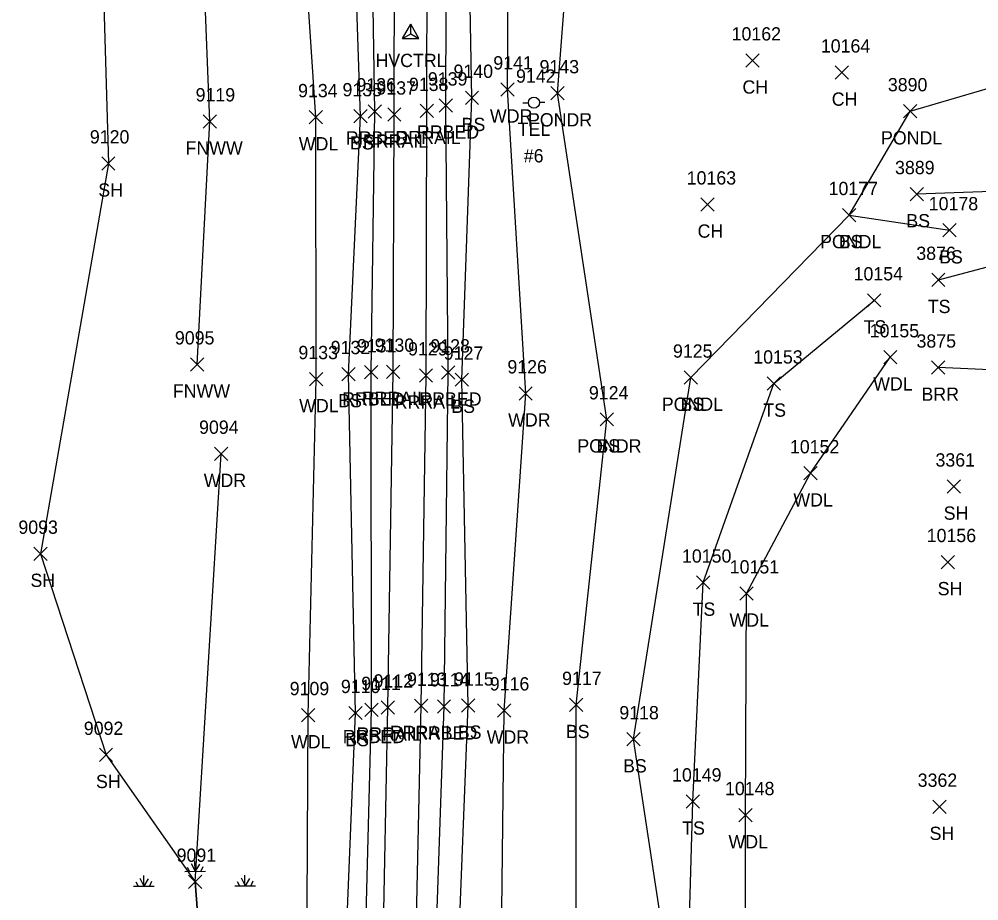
# Model space of a CAD drawing. Extents: x 1769141 to 1770911, y 735471 to 741449.
# Drawn here: x 1770246.5 to 1770390.9, y 737963 to 738095.7 of the extents above; entities that cross this region are included whole.
import ezdxf

# ---------------------------------------------------------------- set-up
doc = ezdxf.new("R2010")
doc.units = 0
for name, color, linetype in [('C_A', 7, 'Continuous'), ('CPSM', 7, 'Continuous'), ('L_A', 7, 'Continuous'), ('L_I', 7, 'Continuous'), ('L_TIC', 7, 'Continuous'), ('LABL', 7, 'Continuous'), ('LAWA', 7, 'Continuous'), ('LAWE', 7, 'Continuous'), ('LELB', 7, 'Continuous'), ('LFNC', 7, 'Continuous'), ('LSOGP', 7, 'Continuous'), ('LWET', 7, 'Continuous'), ('R_A', 7, 'Continuous'), ('R_I', 7, 'Continuous'), ('R_TIC', 7, 'Continuous'), ('RR', 7, 'Continuous'), ('RRB', 7, 'Continuous'), ('U_A', 7, 'Continuous'), ('U_C', 7, 'Continuous'), ('U_I', 7, 'Continuous'), ('UP', 7, 'Continuous')]:
    doc.layers.add(name, color=color, linetype=linetype)

msp = doc.modelspace()

# ---------------------------------------------------------------- linework, layer by layer
at = {"layer": 'CPSM'}
for p, q in [((1770304.17, 738092.75), (1770305.42, 738094.91)), ((1770306.67, 738092.75), (1770305.42, 738094.91)), ((1770305.42, 738093.47), (1770305.42, 738094.91)), ((1770304.17, 738092.75), (1770305.42, 738093.47)), ((1770305.42, 738093.47), (1770305.42, 738093.47)), ((1770305.42, 738093.47), (1770306.67, 738092.75)), ((1770304.17, 738092.75), (1770306.67, 738092.75))]:
    msp.add_line(p, q, dxfattribs=at)
at = {"layer": 'L_TIC'}
for points in [[(1770355.88, 738088.47), (1770357.88, 738090.47)], [(1770357.88, 738088.47), (1770355.88, 738090.47)], [(1770369.31, 738086.65), (1770371.31, 738088.65)], [(1770371.31, 738086.65), (1770369.31, 738088.65)], [(1770313.65, 738082.84), (1770315.65, 738084.84)], [(1770315.65, 738082.84), (1770313.65, 738084.84)], [(1770318.98, 738084.11), (1770320.98, 738086.11)], [(1770320.98, 738084.11), (1770318.98, 738086.11)], [(1770326.51, 738083.53), (1770328.51, 738085.53)], [(1770328.51, 738083.53), (1770326.51, 738085.53)], [(1770290.16, 738079.93), (1770292.16, 738081.93)], [(1770292.16, 738079.93), (1770290.16, 738081.93)], [(1770296.85, 738080.07), (1770298.85, 738082.07)], [(1770298.85, 738080.07), (1770296.85, 738082.07)], [(1770379.6, 738080.82), (1770381.6, 738082.82)], [(1770381.6, 738080.82), (1770379.6, 738082.82)], [(1770274.19, 738079.3), (1770276.19, 738081.3)], [(1770276.19, 738079.3), (1770274.19, 738081.3)], [(1770258.91, 738072.97), (1770260.91, 738074.97)], [(1770260.91, 738072.97), (1770258.91, 738074.97)], [(1770380.59, 738068.35), (1770382.59, 738070.35)], [(1770382.59, 738068.35), (1770380.59, 738070.35)], [(1770349.12, 738066.79), (1770351.12, 738068.79)], [(1770351.12, 738066.79), (1770349.12, 738068.79)], [(1770370.43, 738065.2), (1770372.43, 738067.2)], [(1770372.43, 738065.2), (1770370.43, 738067.2)], [(1770370.43, 738065.2), (1770372.43, 738067.2)], [(1770372.43, 738065.2), (1770370.43, 738067.2)], [(1770385.52, 738062.91), (1770387.52, 738064.91)], [(1770387.52, 738062.91), (1770385.52, 738064.91)], [(1770383.85, 738055.44), (1770385.85, 738057.44)], [(1770385.85, 738055.44), (1770383.85, 738057.44)], [(1770374.19, 738052.36), (1770376.19, 738054.36)], [(1770376.19, 738052.36), (1770374.19, 738054.36)], [(1770376.62, 738043.79), (1770378.62, 738045.79)], [(1770378.62, 738043.79), (1770376.62, 738045.79)], [(1770272.27, 738042.72), (1770274.27, 738044.72)], [(1770274.27, 738042.72), (1770272.27, 738044.72)], [(1770295.07, 738041.26), (1770297.07, 738043.26)], [(1770297.07, 738041.26), (1770295.07, 738043.26)], [(1770383.82, 738042.24), (1770385.82, 738044.24)], [(1770385.82, 738042.24), (1770383.82, 738044.24)], [(1770290.21, 738040.51), (1770292.21, 738042.51)], [(1770292.21, 738040.51), (1770290.21, 738042.51)], [(1770312.1, 738040.42), (1770314.1, 738042.42)], [(1770314.1, 738040.42), (1770312.1, 738042.42)], [(1770312.1, 738040.42), (1770314.1, 738042.42)], [(1770314.1, 738040.42), (1770312.1, 738042.42)], [(1770346.6, 738040.73), (1770348.6, 738042.73)], [(1770348.6, 738040.73), (1770346.6, 738042.73)], [(1770346.6, 738040.73), (1770348.6, 738042.73)], [(1770348.6, 738040.73), (1770346.6, 738042.73)], [(1770359.09, 738039.84), (1770361.09, 738041.84)], [(1770361.09, 738039.84), (1770359.09, 738041.84)], [(1770321.73, 738038.36), (1770323.73, 738040.36)], [(1770323.73, 738038.36), (1770321.73, 738040.36)], [(1770333.94, 738034.45), (1770335.94, 738036.45)], [(1770335.94, 738034.45), (1770333.94, 738036.45)], [(1770333.94, 738034.45), (1770335.94, 738036.45)], [(1770335.94, 738034.45), (1770333.94, 738036.45)], [(1770275.91, 738029.27), (1770277.91, 738031.27)], [(1770277.91, 738029.27), (1770275.91, 738031.27)], [(1770364.61, 738026.33), (1770366.61, 738028.33)], [(1770366.61, 738026.33), (1770364.61, 738028.33)], [(1770386.16, 738024.34), (1770388.16, 738026.34)], [(1770388.16, 738024.34), (1770386.16, 738026.34)], [(1770248.7, 738014.22), (1770250.7, 738016.22)], [(1770250.7, 738014.22), (1770248.7, 738016.22)], [(1770385.26, 738012.97), (1770387.26, 738014.97)], [(1770387.26, 738012.97), (1770385.26, 738014.97)], [(1770348.45, 738009.88), (1770350.45, 738011.88)], [(1770350.45, 738009.88), (1770348.45, 738011.88)], [(1770354.99, 738008.25), (1770356.99, 738010.25)], [(1770356.99, 738008.25), (1770354.99, 738010.25)], [(1770313.08, 737991.37), (1770315.08, 737993.37)], [(1770315.08, 737991.37), (1770313.08, 737993.37)], [(1770318.51, 737990.64), (1770320.51, 737992.64)], [(1770320.51, 737990.64), (1770318.51, 737992.64)], [(1770329.34, 737991.47), (1770331.34, 737993.47)], [(1770331.34, 737991.47), (1770329.34, 737993.47)], [(1770288.99, 737989.93), (1770290.99, 737991.93)], [(1770290.99, 737989.93), (1770288.99, 737991.93)], [(1770296.13, 737990.25), (1770298.13, 737992.25)], [(1770298.13, 737990.25), (1770296.13, 737992.25)], [(1770337.95, 737986.3), (1770339.95, 737988.3)], [(1770339.95, 737986.3), (1770337.95, 737988.3)], [(1770258.56, 737983.95), (1770260.56, 737985.95)], [(1770260.56, 737983.95), (1770258.56, 737985.95)], [(1770346.88, 737976.94), (1770348.88, 737978.94)], [(1770348.88, 737976.94), (1770346.88, 737978.94)], [(1770384.04, 737976.14), (1770386.04, 737978.14)], [(1770386.04, 737976.14), (1770384.04, 737978.14)], [(1770354.84, 737974.88), (1770356.84, 737976.88)], [(1770356.84, 737974.88), (1770354.84, 737976.88)], [(1770271.96, 737964.85), (1770273.96, 737966.85)], [(1770273.96, 737964.85), (1770271.96, 737966.85)]]:
    msp.add_lwpolyline(points, dxfattribs=at)
at = {"layer": 'LABL'}
msp.add_lwpolyline([(1770422.38, 738040.1), (1770402.65, 738042.44), (1770384.82, 738043.24)], dxfattribs=at)
at = {"layer": 'LAWA'}
for points in [[(1770315.31, 737855.3), (1770316.28, 737876.24), (1770318.08, 737906.16), (1770319.03, 737952.94), (1770319.51, 737991.64), (1770322.73, 738039.36), (1770319.98, 738085.11), (1770320.24, 738127.38), (1770319.97, 738169.49), (1770317.68, 738213.18), (1770316.02, 738251.23), (1770320.47, 738275.34), (1770313.94, 738321.19), (1770312.42, 738373.07), (1770310.47, 738419.05), (1770309.28, 738459.52), (1770309.11, 738496.14), (1770304.45, 738533.38), (1770304.4, 738567.19), (1770302.72, 738608.9), (1770310.17, 738610.98)], [(1770284.69, 737788.27), (1770286.9, 737837.54), (1770286.47, 737874.88), (1770290.36, 737907.44), (1770289.78, 737952.59), (1770289.99, 737990.93), (1770291.21, 738041.51), (1770291.16, 738080.93), (1770287.82, 738130.86), (1770291.07, 738166.15), (1770290.87, 738210.89), (1770288.63, 738250.64)], [(1770351.83, 737860.18), (1770357.58, 737877.85), (1770360.73, 737914.53), (1770355.86, 737943.7), (1770355.84, 737975.88), (1770355.99, 738009.25), (1770365.61, 738027.33), (1770377.62, 738044.79)], [(1770272.96, 737965.85), (1770276.91, 738030.27)]]:
    msp.add_lwpolyline(points, dxfattribs=at)
at = {"layer": 'LAWE'}
for points in [[(1770334.94, 738035.45), (1770327.51, 738084.53), (1770330.88, 738128.02), (1770330.63, 738172.1), (1770327.02, 738211.29), (1770326.03, 738235.15), (1770332.56, 738233.09), (1770357.19, 738227.92), (1770402.31, 738218.77)], [(1770380.6, 738081.82), (1770415.68, 738092.1), (1770446.47, 738108.4), (1770454.95, 738129.94), (1770461.31, 738167.46), (1770461.9, 738190.5), (1770439.85, 738196.12), (1770398.22, 738211.87)], [(1770371.43, 738066.2), (1770380.6, 738081.82)], [(1770347.6, 738041.73), (1770371.43, 738066.2)]]:
    msp.add_lwpolyline(points, dxfattribs=at)
at = {"layer": 'LELB'}
for points in [[(1770313.1, 738041.42), (1770314.65, 738083.84), (1770313.8, 738128.25), (1770314.4, 738170.05), (1770312.34, 738212.97), (1770312.21, 738250.53), (1770315.19, 738274.63), (1770311.43, 738319.54), (1770307.48, 738373.15), (1770305.76, 738417.21), (1770304.29, 738459.21), (1770301.19, 738494.77), (1770301.03, 738535.15), (1770299.09, 738567.61), (1770297.92, 738610.57), (1770296.26, 738639.11), (1770291.84, 738684.86), (1770290.03, 738722.63), (1770290.09, 738765.93)], [(1770289.98, 737788.31), (1770291.46, 737837.25), (1770293.28, 737873.17), (1770294.91, 737907.6), (1770295.58, 737953.09), (1770297.13, 737991.25), (1770296.07, 738042.26), (1770297.85, 738081.07), (1770296.27, 738128.81), (1770295.69, 738166.85), (1770294.4, 738212.07), (1770294.88, 738249.38)], [(1770384.85, 738056.44), (1770402.08, 738061), (1770414.96, 738058.49), (1770426.22, 738049.6), (1770438.67, 738047.3), (1770450.54, 738048.61), (1770458.61, 738049.91), (1770452.34, 738051.85), (1770447.33, 738063.74), (1770441.67, 738087.17), (1770451.27, 738088.59)], [(1770445.29, 738053.42), (1770433.27, 738055.14), (1770419.86, 738065.03), (1770402.73, 738070.11), (1770381.59, 738069.35)], [(1770371.43, 738066.2), (1770386.52, 738063.91)], [(1770343.04, 737858.82), (1770349.4, 737880.65), (1770350.93, 737907.38), (1770347.01, 737946.48), (1770347.88, 737977.94), (1770349.45, 738010.88), (1770360.09, 738040.84), (1770375.19, 738053.36)], [(1770309.49, 737878.68), (1770309.74, 737907.19), (1770312.51, 737952.82), (1770314.08, 737992.37), (1770313.1, 738041.42)], [(1770324.7, 737855.8), (1770338.99, 737869.89), (1770336.71, 737910.12), (1770343.71, 737955.93), (1770338.95, 737987.3), (1770347.6, 738041.73)], [(1770324.7, 737855.8), (1770331.89, 737875.43), (1770327.98, 737905.13), (1770330.32, 737953.31), (1770330.34, 737992.47), (1770334.94, 738035.45)]]:
    msp.add_lwpolyline(points, dxfattribs=at)
at = {"layer": 'LFNC'}
msp.add_lwpolyline([(1770273.27, 738043.72), (1770275.19, 738080.3), (1770274.36, 738102.02), (1770274.62, 738164.96), (1770272.85, 738219.41), (1770272.54, 738241.81), (1770271.1, 738294.49), (1770270.16, 738349.89), (1770268.11, 738399.37), (1770265.97, 738438.09), (1770263.15, 738477.86), (1770260.52, 738511.38), (1770260.81, 738538.94), (1770259.86, 738579.92), (1770256.94, 738637.73), (1770254.26, 738686.1), (1770251.71, 738756.19)], dxfattribs=at)
at = {"layer": 'LSOGP'}
msp.add_lwpolyline([(1770262.39, 738245.27), (1770266.4, 738210.67), (1770274.62, 738164.96), (1770259.02, 738104.76), (1770259.91, 738073.97), (1770249.7, 738015.22), (1770259.56, 737984.95), (1770272.96, 737965.85), (1770276.19, 737923.73), (1770275.8, 737876.84), (1770275.66, 737844.62), (1770254.69, 737800.34)], dxfattribs=at)
at = {"layer": 'LWET'}
for p, q in [((1770271.76, 737968.04), (1770272.14, 737967.4)), ((1770272.37, 737968.59), (1770272.97, 737967.42)), ((1770272.96, 737967.41), (1770272.95, 737968.99)), ((1770273.63, 737968.5), (1770272.97, 737967.42)), ((1770274.13, 737968.1), (1770273.84, 737967.42)), ((1770264.64, 737966.37), (1770265.24, 737965.2)), ((1770265.23, 737965.19), (1770265.23, 737966.77)), ((1770265.91, 737966.28), (1770265.24, 737965.2)), ((1770271.41, 737967.4), (1770274.53, 737967.42)), ((1770279.88, 737966.43), (1770280.49, 737965.25)), ((1770280.48, 737965.24), (1770280.47, 737966.82)), ((1770281.15, 737966.34), (1770280.49, 737965.25)), ((1770263.68, 737965.18), (1770266.81, 737965.2)), ((1770264.03, 737965.82), (1770264.42, 737965.18)), ((1770265.29, 737965.25), (1770265.24, 737965.25)), ((1770266.4, 737965.88), (1770266.11, 737965.2)), ((1770272.96, 737965.85), (1770272.96, 737965.85)), ((1770278.93, 737965.23), (1770282.05, 737965.25)), ((1770279.28, 737965.88), (1770279.66, 737965.23)), ((1770280.53, 737965.3), (1770280.49, 737965.3)), ((1770281.65, 737965.93), (1770281.35, 737965.25))]:
    msp.add_line(p, q, dxfattribs=at)
msp.add_lwpolyline([(1770275.66, 737844.62), (1770275.8, 737876.84), (1770276.19, 737923.73), (1770272.96, 737965.85)], dxfattribs=at)
at = {"layer": 'R_TIC'}
for points in [[(1770309.71, 738081.69), (1770311.71, 738083.69)], [(1770311.71, 738081.69), (1770309.71, 738083.69)], [(1770299.01, 738080.8), (1770301.01, 738082.8)], [(1770301.01, 738080.8), (1770299.01, 738082.8)], [(1770301.96, 738080.33), (1770303.96, 738082.33)], [(1770303.96, 738080.33), (1770301.96, 738082.33)], [(1770306.85, 738080.87), (1770308.85, 738082.87)], [(1770308.85, 738080.87), (1770306.85, 738082.87)], [(1770298.46, 738041.53), (1770300.46, 738043.53)], [(1770300.46, 738041.53), (1770298.46, 738043.53)], [(1770301.78, 738041.62), (1770303.78, 738043.62)], [(1770303.78, 738041.62), (1770301.78, 738043.62)], [(1770306.73, 738041.07), (1770308.73, 738043.07)], [(1770308.73, 738041.07), (1770306.73, 738043.07)], [(1770310.08, 738041.51), (1770312.08, 738043.51)], [(1770312.08, 738041.51), (1770310.08, 738043.51)], [(1770298.54, 737990.71), (1770300.54, 737992.71)], [(1770300.54, 737990.71), (1770298.54, 737992.71)], [(1770300.97, 737991.08), (1770302.97, 737993.08)], [(1770302.97, 737991.08), (1770300.97, 737993.08)], [(1770306, 737991.33), (1770308, 737993.33)], [(1770308, 737991.33), (1770306, 737993.33)], [(1770309.44, 737991.25), (1770311.44, 737993.25)], [(1770311.44, 737991.25), (1770309.44, 737993.25)]]:
    msp.add_lwpolyline(points, dxfattribs=at)
at = {"layer": 'RR'}
for points in [[(1770296.68, 737788.9), (1770298.12, 737837.23), (1770299.13, 737873.47), (1770300.04, 737907.68), (1770301.21, 737953.83), (1770301.97, 737992.08), (1770302.78, 738042.62), (1770302.96, 738081.33), (1770303.02, 738128.62), (1770302.64, 738167.51), (1770301.97, 738212.47), (1770301.09, 738251.23)], [(1770301.62, 737789.04), (1770303.1, 737836.81), (1770304, 737873.56), (1770305.06, 737907.07), (1770306.16, 737953.52), (1770307, 737992.33), (1770307.73, 738042.07), (1770307.85, 738081.87), (1770307.93, 738128.47), (1770307.47, 738167.32), (1770306.83, 738212.61), (1770305.97, 738251.61)]]:
    msp.add_lwpolyline(points, dxfattribs=at)
at = {"layer": 'RRB'}
for points in [[(1770305.57, 737789.13), (1770306.87, 737835.91), (1770306.98, 737872.35), (1770306.96, 737873.9), (1770307.57, 737907.16), (1770309.11, 737953.07), (1770310.44, 737992.25), (1770311.08, 738042.51), (1770310.71, 738082.69), (1770310.88, 738128.16), (1770310.74, 738169.27), (1770309.73, 738212.86), (1770310.49, 738250.9)], [(1770293.64, 737788.67), (1770295.44, 737837.2), (1770296.66, 737873.01), (1770297.57, 737907.82), (1770298.53, 737953.03), (1770299.54, 737991.71), (1770299.46, 738042.53), (1770300.01, 738081.8), (1770299.26, 738128.7), (1770299.4, 738167.29), (1770299.07, 738212.61), (1770298.2, 738250.42)]]:
    msp.add_lwpolyline(points, dxfattribs=at)
at = {"layer": 'UP'}
for p, q in [((1770322.31, 738083.11), (1770323.14, 738083.11)), ((1770323.97, 738083.12), (1770323.97, 738083.12)), ((1770325.64, 738083.12), (1770324.81, 738083.12)), ((1770324.81, 738083.12), (1770324.81, 738083.12)), ((1770325.64, 738083.12), (1770325.64, 738083.12))]:
    msp.add_line(p, q, dxfattribs=at)
msp.add_circle((1770323.97, 738083.12), 0.833, dxfattribs=at)

# ---------------------------------------------------------------- texts
at = {"layer": 'C_A'}
msp.add_text('HVCTRL', height=2, dxfattribs=at).set_placement((1770300.12, 738088.47))
at = {"layer": 'L_A'}
for s, p in [('CH', (1770355.36, 738084.47)), ('CH', (1770368.8, 738082.65)), ('WDR', (1770317.35, 738080.11)), ('BS', (1770313.09, 738078.84)), ('PONDR', (1770323.08, 738079.53)), ('WDL', (1770288.58, 738075.93)), ('BS', (1770296.29, 738076.07)), ('PONDL', (1770376.22, 738076.82)), ('FNWW', (1770271.53, 738075.3)), ('SH', (1770258.4, 738068.97)), ('BS', (1770380.03, 738064.35)), ('CH', (1770348.61, 738062.79)), ('PONDL', (1770367.05, 738061.2)), ('BS', (1770369.87, 738061.2)), ('BS', (1770384.96, 738058.91)), ('TS', (1770383.26, 738051.44)), ('TS', (1770373.6, 738048.36)), ('WDL', (1770375.04, 738039.79)), ('FNWW', (1770269.62, 738038.72)), ('BRR', (1770382.31, 738038.24)), ('WDL', (1770288.63, 738036.51)), ('BS', (1770294.52, 738037.26)), ('PONDL', (1770343.22, 738036.73)), ('BS', (1770346.04, 738036.73)), ('BS', (1770311.54, 738036.42)), ('BS', (1770311.54, 738036.42)), ('TS', (1770358.5, 738035.84)), ('WDR', (1770320.09, 738034.36)), ('PONDR', (1770330.51, 738030.45)), ('BS', (1770333.38, 738030.45)), ('WDR', (1770274.27, 738025.27)), ('WDL', (1770363.03, 738022.33)), ('SH', (1770385.65, 738020.34)), ('SH', (1770248.19, 738010.22)), ('SH', (1770384.75, 738008.97)), ('TS', (1770347.86, 738005.88)), ('WDL', (1770353.41, 738004.25)), ('BS', (1770312.52, 737987.37)), ('BS', (1770328.78, 737987.47)), ('BS', (1770295.58, 737986.25)), ('WDR', (1770316.87, 737986.64)), ('WDL', (1770287.41, 737985.93)), ('BS', (1770337.39, 737982.3)), ('SH', (1770258.05, 737979.95)), ('TS', (1770346.29, 737972.94)), ('SH', (1770383.53, 737972.14)), ('WDL', (1770353.26, 737970.88))]:
    msp.add_text(s, height=2, dxfattribs=at).set_placement(p)
at = {"layer": 'L_I'}
for s, p in [('10162', (1770353.73, 738092.47)), ('10164', (1770367.16, 738090.65)), ('9141', (1770317.86, 738088.11)), ('9143', (1770324.82, 738087.53)), ('9140', (1770311.87, 738086.84)), ('3890', (1770377.25, 738084.82)), ('9119', (1770273.05, 738083.3)), ('9134', (1770288.47, 738083.93)), ('9135', (1770295.16, 738084.07)), ('9120', (1770257.13, 738076.97)), ('3889', (1770378.33, 738072.35)), ('10163', (1770346.97, 738070.79)), ('10177', (1770368.33, 738069.2)), ('10177', (1770368.33, 738069.2)), ('10178', (1770383.41, 738066.91)), ('3876', (1770381.53, 738059.44)), ('10154', (1770372.09, 738056.36)), ('9095', (1770269.93, 738046.72)), ('10155', (1770374.52, 738047.79)), ('9132', (1770293.38, 738045.26)), ('3875', (1770381.56, 738046.24)), ('9133', (1770288.52, 738044.51)), ('9127', (1770310.4, 738044.42)), ('9127', (1770310.4, 738044.42)), ('9125', (1770344.9, 738044.73)), ('9125', (1770344.9, 738044.73)), ('10153', (1770356.99, 738043.84)), ('9126', (1770319.98, 738042.36)), ('9124', (1770332.25, 738038.45)), ('9124', (1770332.25, 738038.45)), ('9094', (1770273.57, 738033.27)), ('10152', (1770362.51, 738030.33)), ('3361', (1770384.42, 738028.34)), ('9093', (1770246.37, 738018.22)), ('10156', (1770383.1, 738016.97)), ('10150', (1770346.26, 738013.88)), ('10151', (1770353.45, 738012.25)), ('9115', (1770311.96, 737995.37)), ('9116', (1770317.33, 737994.64)), ('9117', (1770328.21, 737995.47)), ('9109', (1770287.21, 737993.93)), ('9110', (1770294.92, 737994.25)), ('9118', (1770336.83, 737990.3)), ('9092', (1770256.22, 737987.95)), ('10149', (1770344.77, 737980.94)), ('3362', (1770381.74, 737980.14)), ('10148', (1770352.74, 737978.88)), ('9091', (1770270.19, 737968.85)), ('9091', (1770270.19, 737968.85))]:
    msp.add_text(s, height=2, dxfattribs=at).set_placement(p)
at = {"layer": 'R_A'}
for s, p in [('RRBED', (1770306.36, 738077.69)), ('RRBED', (1770295.66, 738076.8)), ('RRRAIL', (1770298.25, 738076.33)), ('RRRAIL', (1770303.14, 738076.87)), ('RRBED', (1770295.11, 738037.53)), ('RRRAIL', (1770298.07, 738037.62)), ('RRRAIL', (1770303.02, 738037.07)), ('RRBED', (1770306.73, 738037.51)), ('RRBED', (1770295.19, 737986.71)), ('RRRAIL', (1770297.26, 737987.08)), ('RRRAIL', (1770302.29, 737987.33)), ('RRBED', (1770306.09, 737987.25))]:
    msp.add_text(s, height=2, dxfattribs=at).set_placement(p)
at = {"layer": 'R_I'}
for s, p in [('9139', (1770308.01, 738085.69)), ('9136', (1770297.26, 738084.8)), ('9137', (1770300.27, 738084.33)), ('9138', (1770305.16, 738084.87)), ('9131', (1770297.34, 738045.53)), ('9130', (1770300, 738045.62)), ('9128', (1770308.39, 738045.51)), ('9129', (1770305.03, 738045.07)), ('9111', (1770297.98, 737994.71)), ('9112', (1770299.84, 737995.08)), ('9113', (1770304.87, 737995.33)), ('9114', (1770308.32, 737995.25))]:
    msp.add_text(s, height=2, dxfattribs=at).set_placement(p)
at = {"layer": 'U_A'}
msp.add_text('TEL', height=2, dxfattribs=at).set_placement((1770321.53, 738078.12))
at = {"layer": 'U_C'}
msp.add_text('#6', height=2, dxfattribs=at).set_placement((1770322.45, 738074.12))
at = {"layer": 'U_I'}
msp.add_text('9142', height=2, dxfattribs=at).set_placement((1770321.28, 738086.12))

doc.saveas('drawing.dxf')
